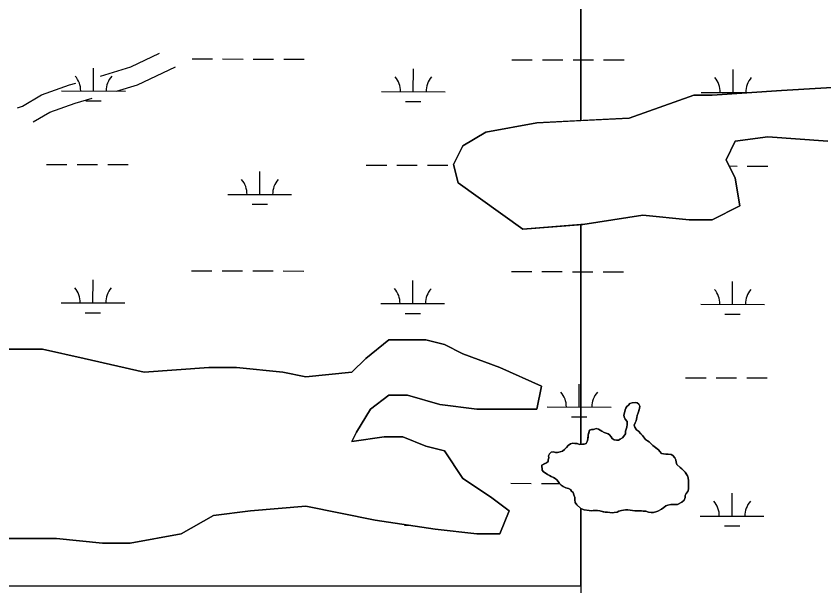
# Model space of a CAD drawing. Extents: x 3177385 to 3215275, y 903885 to 929304.
# Drawn here: x 3190387 to 3191655, y 922753 to 923648 of the extents above; entities that cross this region are included whole.
import ezdxf

# ---------------------------------------------------------------- set-up
doc = ezdxf.new("R2010")
doc.units = 0
for name, color, linetype in [('V-ROAD-CNTR', 7, 'Continuous'), ('V-SITE-VEGE', 7, 'Continuous'), ('V-TOPO-SHOR', 7, 'Continuous'), ('V-WETL-SWMP', 7, 'Continuous')]:
    doc.layers.add(name, color=color, linetype=linetype)

msp = doc.modelspace()

# ---------------------------------------------------------------- linework, layer by layer
at = {"layer": 'V-ROAD-CNTR'}
for points in [[(3190519.1, 923553.5), (3190566.8, 923568), (3190612.1, 923589.5)], [(3190544.6, 923529.9), (3190577.6, 923540), (3190636.8, 923568)], [(3190389, 923503.7), (3190396.8, 923506.5), (3190426.9, 923524.3), (3190470.7, 923539.8), (3190480.6, 923542.6)], [(3190413.8, 923481.8), (3190439.6, 923497), (3190479.8, 923511.2), (3190506.2, 923518.7)]]:
    msp.add_lwpolyline(points, dxfattribs=at)
at = {"layer": 'V-SITE-VEGE'}
for p, q in [((3191273, 923483.6), (3191273, 923764.9)), ((3191124.2, 923465.6), (3191203.9, 923480.2)), ((3191203.9, 923480.2), (3191273, 923483.6)), ((3191088, 923443.9), (3191124.2, 923465.6)), ((3191073.5, 923414.9), (3191088, 923443.9)), ((3191080.7, 923385.9), (3191073.5, 923414.9)), ((3191182.2, 923313.3), (3191080.7, 923385.9)), ((3191273, 923320.3), (3191182.2, 923313.3)), ((3191273, 922975.3), (3191273, 923320.3)), ((3190935.7, 923110.3), (3190972, 923139.3)), ((3190972, 923139.3), (3191030, 923139.3)), ((3191030, 923139.3), (3191059, 923132)), ((3190363.1, 923124.8), (3190428.3, 923124.8)), ((3190428.3, 923124.8), (3190493.6, 923110.3)), ((3191059, 923132), (3191088, 923117.5)), ((3190493.6, 923110.3), (3190587.8, 923088.5)), ((3190914, 923088.5), (3190935.7, 923110.3)), ((3191088, 923117.5), (3191146, 923095.8)), ((3190587.8, 923088.5), (3190689.3, 923095.8)), ((3190689.3, 923095.8), (3190732.8, 923095.8)), ((3190732.8, 923095.8), (3190805.3, 923088.5)), ((3191146, 923095.8), (3191211.2, 923066.7)), ((3190805.3, 923088.5), (3190841.5, 923081.2)), ((3190841.5, 923081.2), (3190914, 923088.5)), ((3191211.2, 923066.7), (3191203.9, 923030.5)), ((3190972, 923052.2), (3190943, 923030.5)), ((3191001, 923052.2), (3190972, 923052.2)), ((3191051.7, 923037.7), (3191001, 923052.2)), ((3191109.7, 923030.5), (3191051.7, 923037.7)), ((3190943, 923030.5), (3190921.2, 922994.2)), ((3191203.9, 923030.5), (3191109.7, 923030.5)), ((3190921.2, 922994.2), (3190914, 922979.7)), ((3190914, 922979.7), (3190964.7, 922987)), ((3190964.7, 922987), (3190993.7, 922987)), ((3190993.7, 922987), (3191030, 922972.5)), ((3191030, 922972.5), (3191059, 922965.2)), ((3191247.7, 922967), (3191250.5, 922970.3)), ((3191250.5, 922970.3), (3191253.3, 922973.4)), ((3191253.3, 922973.4), (3191256.7, 922975.8)), ((3191256.7, 922975.8), (3191260.5, 922977.3)), ((3191260.5, 922977.3), (3191267.5, 922976.3)), ((3191267.5, 922976.3), (3191271.3, 922975.1)), ((3191271.3, 922975.1), (3191273, 922975.3)), ((3191059, 922965.2), (3191088, 922921.7)), ((3191222.3, 922957.3), (3191224.1, 922960.2)), ((3191223.1, 922954), (3191222.3, 922957.3)), ((3191224.1, 922960.2), (3191226.4, 922963)), ((3191226.4, 922963), (3191230, 922963.5)), ((3191230, 922963.5), (3191233.3, 922962.5)), ((3191233.3, 922962.5), (3191236.7, 922962.3)), ((3191236.7, 922962.3), (3191240.8, 922963.3)), ((3191240.8, 922963.3), (3191244.4, 922964.4)), ((3191244.4, 922964.4), (3191247.7, 922967)), ((3191211.8, 922942.6), (3191219, 922946)), ((3191219, 922946), (3191222.1, 922948.1)), ((3191222.1, 922951.1), (3191223.1, 922954)), ((3191222.1, 922948.1), (3191222.1, 922951.1)), ((3191212.6, 922934.6), (3191211.8, 922942.6)), ((3191214.5, 922932.1), (3191212.6, 922934.6)), ((3191220.9, 922927.7), (3191214.5, 922932.1)), ((3191088, 922921.7), (3191131.5, 922892.7)), ((3191226.8, 922924.9), (3191220.9, 922927.7)), ((3191230.5, 922923.4), (3191226.8, 922924.9)), ((3191233, 922921.6), (3191230.5, 922923.4)), ((3191235.6, 922919.3), (3191233, 922921.6)), ((3191237.7, 922917), (3191235.6, 922919.3)), ((3191239.8, 922913.9), (3191237.7, 922917)), ((3191242.4, 922911.1), (3191239.8, 922913.9)), ((3191245.5, 922909.1), (3191242.4, 922911.1)), ((3191249.8, 922907), (3191245.5, 922909.1)), ((3191253.7, 922906), (3191249.8, 922907)), ((3191256.8, 922904.3), (3191253.7, 922906)), ((3191131.5, 922892.7), (3191160.5, 922870.9)), ((3191258.6, 922901.7), (3191256.8, 922904.3)), ((3191260.9, 922899.4), (3191258.6, 922901.7)), ((3191262.3, 922895.8), (3191260.9, 922899.4)), ((3191263.6, 922891.7), (3191262.3, 922895.8)), ((3191263.6, 922888.3), (3191263.6, 922891.7)), ((3191264.4, 922883.7), (3191263.6, 922888.3)), ((3191266.7, 922880.1), (3191264.4, 922883.7)), ((3191273, 922874.7), (3191266.7, 922880.1)), ((3190754.5, 922870.9), (3190696.5, 922863.7)), ((3190841.5, 922878.2), (3190754.5, 922870.9)), ((3190950.2, 922856.4), (3190841.5, 922878.2)), ((3191160.5, 922870.9), (3191146, 922834.7)), ((3191273, 922753), (3191273, 922874.7)), ((3190696.5, 922863.7), (3190645.8, 922834.7)), ((3191044.5, 922841.9), (3190950.2, 922856.4)), ((3191109.7, 922834.7), (3191044.5, 922841.9)), ((3190645.8, 922834.7), (3190566.1, 922820.1)), ((3191146, 922834.7), (3191109.7, 922834.7)), ((3190450.1, 922827.4), (3190341.3, 922827.4)), ((3190522.6, 922820.1), (3190450.1, 922827.4)), ((3190566.1, 922820.1), (3190522.6, 922820.1)), ((3187451, 922753), (3191273, 922753))]:
    msp.add_line(p, q, dxfattribs=at)
for points in [[(3191273, 923764.9), (3191273, 923483.6), (3191348.9, 923487.4), (3191450.4, 923523.7), (3191479.4, 923523.7), (3191588.1, 923530.9), (3191711.4, 923538.2)], [(3191660.6, 923451.1), (3191566.4, 923458.4), (3191515.6, 923451.1), (3191501.1, 923422.1), (3191515.6, 923393.1), (3191522.9, 923349.6), (3191479.4, 923327.8), (3191443.2, 923327.8), (3191370.7, 923335.1), (3191276.4, 923320.6), (3191273, 923320.3), (3191273, 922975.3), (3191275.4, 922975.6), (3191278.5, 922975.4), (3191281.6, 922976.7), (3191283.1, 922979.5), (3191283.9, 922983.1), (3191284.9, 922990.1), (3191286.9, 922997.3), (3191289.7, 922998.3), (3191293.1, 922998.6), (3191294.4, 922998.9), (3191297.4, 922999.9), (3191300.8, 922999.2), (3191303.6, 922997.6), (3191306.2, 922995.9), (3191309.8, 922993.8), (3191315.8, 922991.8), (3191318.3, 922990), (3191320.7, 922987.2), (3191322.5, 922984.6), (3191325.6, 922982.3), (3191328.9, 922981.8), (3191332, 922981.9), (3191335.1, 922983.2), (3191338.4, 922985.2), (3191340.7, 922988.3), (3191343, 922991.7), (3191343, 922995.8), (3191345.5, 923002.3), (3191345.8, 923006.6), (3191345.7, 923011.3), (3191342.9, 923014.8), (3191341.3, 923018.2), (3191340.8, 923021.3), (3191341.6, 923024.9), (3191342.8, 923029.3), (3191343.8, 923032.3), (3191345.4, 923034.9), (3191347.7, 923037), (3191350, 923039.3), (3191353.8, 923040.6), (3191358.4, 923040.9), (3191361.8, 923040.2), (3191364.4, 923038.4), (3191365.7, 923035.3), (3191365.4, 923031.7), (3191363.2, 923024.7), (3191361.6, 923020.6), (3191359.9, 923012.4), (3191358.6, 923009), (3191357.1, 923005.4), (3191358.1, 923002.3), (3191360.7, 922998), (3191363.8, 922995.7), (3191369.8, 922989), (3191374.5, 922982.9), (3191377.6, 922980.6)], [(3191377.6, 922980.6), (3191380.4, 922979), (3191383.2, 922976.5), (3191386.1, 922973.4), (3191395.1, 922966.8), (3191397, 922963.9), (3191399.8, 922961.1), (3191406.5, 922959.6), (3191410.1, 922959.9), (3191414.7, 922959.2), (3191417.3, 922957.6), (3191420.7, 922954.3), (3191422.2, 922951), (3191422.8, 922947.1), (3191423.8, 922943.8), (3191429.2, 922938.9), (3191431.6, 922936.6), (3191434.2, 922934.3), (3191436.8, 922931.5), (3191440.6, 922925.9), (3191441.7, 922922.8), (3191442.2, 922917.9), (3191442, 922914.8), (3191442, 922905), (3191441, 922901.4), (3191438.7, 922898.1), (3191437, 922895), (3191436.7, 922891.9), (3191435.2, 922887.5), (3191431.9, 922884.6), (3191424.9, 922880.7), (3191420.3, 922881), (3191414.4, 922880.7), (3191409.8, 922879.9), (3191406.4, 922878.6), (3191403.4, 922876), (3191400, 922873.4), (3191393.9, 922870.3), (3191387.4, 922868.2), (3191383.6, 922868.2), (3191379.5, 922868.9), (3191375.1, 922870.2), (3191368.1, 922870.6), (3191360.9, 922870.6), (3191354.2, 922871.1), (3191350.4, 922871.6), (3191347, 922872.3), (3191343.2, 922872.3), (3191337, 922871.5), (3191332.9, 922870.2), (3191330.1, 922868.9), (3191325.7, 922868.1), (3191322.4, 922867.8), (3191315.1, 922868.6), (3191311.5, 922868.8), (3191302.8, 922870.8), (3191299.2, 922871.3), (3191292.5, 922871.3), (3191289.4, 922871), (3191286.1, 922871.2), (3191278.3, 922872.2), (3191276.8, 922873), (3191273.2, 922874.5), (3191273, 922874.7), (3191273, 922463.9)]]:
    msp.add_lwpolyline(points, dxfattribs=at)
at = {"layer": 'V-TOPO-SHOR'}
for points in [[(3191211.8, 922942.6), (3191215.7, 922944.4), (3191219, 922946), (3191222.1, 922948.1), (3191222.1, 922951.1), (3191223.1, 922954), (3191222.3, 922957.3), (3191224.1, 922960.2), (3191226.4, 922963), (3191230, 922963.5), (3191233.3, 922962.5), (3191236.7, 922962.3), (3191240.8, 922963.3), (3191244.4, 922964.4), (3191247.7, 922967), (3191250.5, 922970.3), (3191253.3, 922973.4), (3191256.7, 922975.8), (3191260.5, 922977.3), (3191263.6, 922976.8), (3191267.5, 922976.3), (3191271.3, 922975.1), (3191275.5, 922975.6), (3191278.5, 922975.4), (3191281.6, 922976.7), (3191283.1, 922979.5), (3191283.9, 922983.1), (3191284.4, 922986.5), (3191284.9, 922990.1), (3191285.6, 922992.9), (3191286.9, 922997.3), (3191289.7, 922998.3), (3191293.1, 922998.6), (3191294.4, 922998.9), (3191297.4, 922999.9), (3191300.8, 922999.2), (3191303.6, 922997.6), (3191306.2, 922995.9), (3191309.8, 922993.8), (3191312.7, 922992.8), (3191315.8, 922991.8), (3191318.3, 922990), (3191320.7, 922987.2), (3191322.5, 922984.6), (3191325.6, 922982.3), (3191328.9, 922981.8), (3191332, 922981.9), (3191335.1, 922983.2), (3191338.4, 922985.2), (3191340.7, 922988.3), (3191343, 922991.7), (3191343, 922995.8), (3191344.3, 922998.9), (3191345.5, 923002.3), (3191345.8, 923006.6), (3191345.7, 923011.3), (3191342.9, 923014.8), (3191341.3, 923018.2), (3191340.8, 923021.3), (3191341.6, 923024.9), (3191342.8, 923029.3), (3191343.8, 923032.3), (3191345.4, 923034.9), (3191347.7, 923037), (3191350, 923039.3), (3191353.8, 923040.6), (3191358.4, 923040.9), (3191361.8, 923040.2), (3191364.4, 923038.4), (3191365.7, 923035.3), (3191365.4, 923031.7), (3191364.2, 923027.8), (3191363.2, 923024.7), (3191361.6, 923020.6), (3191360.9, 923017.3), (3191359.9, 923012.4), (3191358.6, 923009), (3191357.1, 923005.4), (3191358.1, 923002.3), (3191360.7, 922998), (3191363.8, 922995.7), (3191367.5, 922991.6), (3191369.8, 922989), (3191372.1, 922985.9), (3191374.5, 922982.9), (3191377.6, 922980.6), (3191380.4, 922979), (3191383.2, 922976.5), (3191386.1, 922973.4), (3191392.3, 922968.8), (3191395.1, 922966.8), (3191397, 922963.9), (3191399.8, 922961.1), (3191402.9, 922960.4), (3191406.5, 922959.6), (3191410.1, 922959.9), (3191414.7, 922959.2), (3191417.3, 922957.6), (3191420.7, 922954.3), (3191422.2, 922951), (3191422.8, 922947.1)], [(3191422.8, 922947.1), (3191423.8, 922943.8), (3191429.2, 922938.9), (3191431.6, 922936.6), (3191434.2, 922934.3), (3191436.8, 922931.5), (3191438.6, 922928.9), (3191440.6, 922925.9), (3191441.7, 922922.8), (3191442.2, 922917.9), (3191442, 922914.8), (3191442, 922911.7), (3191442, 922908.4), (3191442, 922905), (3191441, 922901.4), (3191438.7, 922898.1), (3191437, 922895), (3191436.7, 922891.9), (3191435.2, 922887.5), (3191431.9, 922884.6), (3191424.9, 922880.7), (3191420.3, 922881), (3191414.4, 922880.7), (3191409.8, 922879.9), (3191406.4, 922878.6), (3191403.4, 922876), (3191400, 922873.4), (3191393.9, 922870.3), (3191390.8, 922869.2), (3191387.4, 922868.2), (3191383.6, 922868.2), (3191379.5, 922868.9), (3191375.1, 922870.2), (3191371.2, 922870.4), (3191368.1, 922870.6), (3191364, 922870.6), (3191360.9, 922870.6), (3191357.8, 922870.9), (3191354.2, 922871.1), (3191350.4, 922871.6), (3191347, 922872.3), (3191343.2, 922872.3), (3191337, 922871.5), (3191332.9, 922870.2), (3191330.1, 922868.9), (3191325.7, 922868.1), (3191322.4, 922867.8), (3191315.1, 922868.6), (3191311.5, 922868.8), (3191308.2, 922869.5), (3191302.8, 922870.8), (3191299.2, 922871.3), (3191292.5, 922871.3), (3191289.4, 922871), (3191286.1, 922871.2), (3191282.2, 922871.7), (3191278.3, 922872.2), (3191276.8, 922873), (3191273.2, 922874.5), (3191266.7, 922880.1), (3191264.4, 922883.7), (3191263.6, 922888.3), (3191263.6, 922891.7), (3191262.3, 922895.8), (3191260.9, 922899.4), (3191258.6, 922901.7), (3191256.8, 922904.3), (3191253.7, 922906), (3191249.8, 922907), (3191245.5, 922909.1), (3191242.4, 922911.1), (3191239.8, 922913.9), (3191237.7, 922917), (3191235.6, 922919.3), (3191233, 922921.6), (3191230.5, 922923.4), (3191226.8, 922924.9), (3191223.8, 922926.5), (3191220.9, 922927.7), (3191217, 922930.3), (3191214.5, 922932.1), (3191212.6, 922934.6), (3191211.8, 922942.6)]]:
    msp.add_lwpolyline(points, dxfattribs=at)
at = {"layer": 'V-WETL-SWMP'}
for p, q in [((3190663, 923580.5), (3190695, 923580.4)), ((3190711, 923580.4), (3190743, 923580.3)), ((3190759, 923580.3), (3190791, 923580.2)), ((3190807, 923580.2), (3190839, 923580.1)), ((3191164.9, 923579.3), (3191196.9, 923579.3)), ((3191212.9, 923579.2), (3191244.9, 923579.2)), ((3191260.9, 923579.1), (3191292.9, 923579)), ((3191308.9, 923579), (3191340.9, 923578.9)), ((3190508.3, 923530.1), (3190508.4, 923566.1)), ((3191010.2, 923529), (3191010.3, 923565)), ((3191512.1, 923527.8), (3191512.2, 923563.8)), ((3190458.3, 923530.2), (3190558.3, 923530)), ((3190960.2, 923529.1), (3191060.2, 923528.8)), ((3191462.1, 923527.9), (3191540.1, 923527.7)), ((3190496.2, 923514.7), (3190520.2, 923514.7)), ((3190998.1, 923513.6), (3191022.1, 923513.5)), ((3190434.6, 923414.9), (3190466.6, 923414.8)), ((3190482.6, 923414.8), (3190514.6, 923414.7)), ((3190530.6, 923414.6), (3190562.6, 923414.6)), ((3190936.5, 923413.7), (3190968.5, 923413.6)), ((3190984.5, 923413.6), (3191016.5, 923413.5)), ((3191032.5, 923413.5), (3191064.5, 923413.4)), ((3191506, 923412.4), (3191518.4, 923412.3)), ((3191534.4, 923412.3), (3191566.4, 923412.2)), ((3190769.3, 923367.7), (3190769.4, 923403.7)), ((3190719.3, 923367.8), (3190819.3, 923367.5)), ((3190757.3, 923352.3), (3190781.3, 923352.2)), ((3190662.2, 923247.8), (3190694.2, 923247.8)), ((3190710.2, 923247.7), (3190742.2, 923247.6)), ((3190758.2, 923247.6), (3190790.2, 923247.5)), ((3190806.2, 923247.5), (3190838.2, 923247.4)), ((3191164.1, 923246.7), (3191196.1, 923246.6)), ((3191212.1, 923246.6), (3191244.1, 923246.5)), ((3191260.1, 923246.4), (3191292.1, 923246.4)), ((3191308.1, 923246.3), (3191340.1, 923246.3)), ((3190507.5, 923197.4), (3190507.6, 923233.4)), ((3191009.4, 923196.3), (3191009.5, 923232.3)), ((3191511.3, 923195.1), (3191511.4, 923231.1)), ((3190457.5, 923197.6), (3190557.5, 923197.3)), ((3190959.4, 923196.4), (3191059.4, 923196.2)), ((3191461.3, 923195.2), (3191561.3, 923195)), ((3190495.5, 923182), (3190519.5, 923182)), ((3190997.4, 923180.9), (3191021.4, 923180.8)), ((3191499.3, 923179.7), (3191523.3, 923179.7)), ((3191437.6, 923079.9), (3191469.6, 923079.8)), ((3191485.6, 923079.7), (3191517.6, 923079.7)), ((3191533.6, 923079.6), (3191565.6, 923079.6)), ((3191270.5, 923033.8), (3191270.5, 923069.8)), ((3191220.5, 923033.9), (3191320.5, 923033.7)), ((3191258.4, 923018.4), (3191282.4, 923018.4)), ((3191163.3, 922914), (3191195.3, 922913.9)), ((3191211.3, 922913.9), (3191239.9, 922913.8)), ((3191510.5, 922862.4), (3191510.6, 922898.4)), ((3191460.5, 922862.6), (3191560.5, 922862.3)), ((3190996.6, 922848.2), (3191003.7, 922848.2)), ((3191498.5, 922847), (3191522.5, 922847))]:
    msp.add_line(p, q, dxfattribs=at)
for points in [[(3191711.4, 923538.2), (3191588.1, 923530.9), (3191479.4, 923523.7), (3191450.4, 923523.7), (3191348.9, 923487.4), (3191203.9, 923480.2), (3191124.2, 923465.6), (3191088, 923443.9), (3191073.5, 923414.9), (3191080.7, 923385.9), (3191182.2, 923313.3), (3191276.4, 923320.6), (3191370.7, 923335.1), (3191443.2, 923327.8), (3191479.4, 923327.8), (3191522.9, 923349.6), (3191515.6, 923393.1), (3191501.1, 923422.1), (3191515.6, 923451.1), (3191566.4, 923458.4), (3191660.6, 923451.1)], [(3190921.2, 922994.2), (3190943, 923030.5), (3190972, 923052.2), (3191001, 923052.2), (3191051.7, 923037.7), (3191109.7, 923030.5), (3191203.9, 923030.5), (3191211.2, 923066.7), (3191146, 923095.8), (3191088, 923117.5), (3191059, 923132), (3191030, 923139.3), (3190972, 923139.3), (3190935.7, 923110.3), (3190914, 923088.5), (3190841.5, 923081.2), (3190805.3, 923088.5), (3190732.8, 923095.8), (3190689.3, 923095.8), (3190587.8, 923088.5), (3190493.6, 923110.3)], [(3190493.6, 923110.3), (3190428.3, 923124.8), (3190363.1, 923124.8)], [(3191363.2, 923024.7), (3191365.4, 923031.7), (3191365.7, 923035.3), (3191364.4, 923038.4), (3191361.8, 923040.2), (3191358.4, 923040.9), (3191353.8, 923040.6), (3191350, 923039.3), (3191347.7, 923037), (3191345.4, 923034.9), (3191343.8, 923032.3), (3191342.8, 923029.3), (3191341.6, 923024.9), (3191340.8, 923021.3), (3191341.3, 923018.2), (3191342.9, 923014.8), (3191345.7, 923011.3), (3191345.8, 923006.6), (3191345.5, 923002.3), (3191344.3, 922998.9), (3191343, 922995.8), (3191343, 922991.7), (3191340.7, 922988.3), (3191338.4, 922985.2), (3191335.1, 922983.2), (3191332, 922981.9), (3191328.9, 922981.8), (3191325.6, 922982.3), (3191322.5, 922984.6), (3191320.7, 922987.2), (3191318.3, 922990), (3191315.8, 922991.8), (3191312.7, 922992.8), (3191309.8, 922993.8), (3191306.2, 922995.9), (3191303.6, 922997.6), (3191300.8, 922999.2), (3191297.4, 922999.9), (3191294.4, 922998.9), (3191293.1, 922998.6), (3191289.7, 922998.3), (3191286.9, 922997.3), (3191285.6, 922992.9), (3191284.9, 922990.1), (3191284.4, 922986.5), (3191283.9, 922983.1), (3191283.1, 922979.5), (3191281.6, 922976.7), (3191278.5, 922975.4), (3191275.5, 922975.6), (3191271.3, 922975.1), (3191267.5, 922976.3), (3191263.6, 922976.8), (3191260.5, 922977.3), (3191256.7, 922975.8), (3191253.3, 922973.4), (3191250.5, 922970.3), (3191247.7, 922967), (3191244.4, 922964.4), (3191240.8, 922963.3), (3191236.7, 922962.3), (3191233.3, 922962.5), (3191230, 922963.5), (3191226.4, 922963), (3191224.1, 922960.2), (3191222.3, 922957.3), (3191223.1, 922954), (3191222.1, 922951.1), (3191222.1, 922948.1), (3191219, 922946), (3191215.7, 922944.4), (3191211.8, 922942.6), (3191212.6, 922934.6), (3191214.5, 922932.1), (3191217, 922930.3), (3191220.9, 922927.7), (3191223.8, 922926.5)], [(3191223.8, 922926.5), (3191226.8, 922924.9), (3191230.5, 922923.4), (3191233, 922921.6), (3191235.6, 922919.3), (3191237.7, 922917), (3191239.8, 922913.9), (3191242.4, 922911.1), (3191245.5, 922909.1), (3191249.8, 922907), (3191253.7, 922906), (3191256.8, 922904.3), (3191258.6, 922901.7), (3191261, 922899.4), (3191262.3, 922895.8), (3191263.6, 922891.7), (3191263.6, 922888.3), (3191264.4, 922883.7), (3191266.7, 922880.1), (3191273.2, 922874.5), (3191276.8, 922873), (3191278.3, 922872.2), (3191286.1, 922871.2), (3191289.4, 922871), (3191292.5, 922871.3), (3191299.2, 922871.3), (3191302.8, 922870.8), (3191308.2, 922869.5), (3191311.5, 922868.8), (3191315.1, 922868.6), (3191322.4, 922867.8), (3191325.7, 922868.1), (3191330.1, 922868.9), (3191332.9, 922870.2), (3191337, 922871.5), (3191343.2, 922872.3), (3191347, 922872.3), (3191350.4, 922871.6), (3191354.2, 922871.1), (3191357.8, 922870.8), (3191360.9, 922870.6), (3191368.1, 922870.6), (3191371.2, 922870.4), (3191375.1, 922870.2), (3191379.5, 922868.9), (3191383.6, 922868.2), (3191387.4, 922868.2), (3191390.8, 922869.2), (3191393.9, 922870.3), (3191400, 922873.4), (3191403.4, 922876), (3191406.4, 922878.6), (3191409.8, 922879.9), (3191414.4, 922880.7), (3191420.3, 922881), (3191424.9, 922880.7), (3191431.9, 922884.6), (3191435.2, 922887.5), (3191436.7, 922891.9), (3191437, 922895), (3191438.7, 922898.1), (3191441, 922901.4), (3191442, 922905), (3191442, 922914.8), (3191442.2, 922917.9), (3191441.7, 922922.8), (3191440.6, 922925.9), (3191438.6, 922928.9), (3191436.8, 922931.5), (3191434.2, 922934.3), (3191431.6, 922936.6), (3191429.2, 922938.9), (3191423.8, 922943.8), (3191422.8, 922947.1), (3191422.2, 922951), (3191420.7, 922954.3), (3191417.3, 922957.6), (3191414.7, 922959.2), (3191410.1, 922959.9), (3191406.5, 922959.6), (3191402.9, 922960.4), (3191399.8, 922961.1), (3191397, 922963.9), (3191395.1, 922966.8), (3191392.3, 922968.8), (3191386.1, 922973.4), (3191383.2, 922976.5), (3191380.4, 922979), (3191377.6, 922980.6), (3191374.5, 922982.9), (3191369.8, 922989), (3191367.5, 922991.6), (3191363.8, 922995.7), (3191360.7, 922998), (3191358.1, 923002.3), (3191357.1, 923005.4), (3191358.6, 923009), (3191359.9, 923012.4), (3191360.9, 923017.3), (3191361.6, 923020.6), (3191363.2, 923024.7)], [(3190341.3, 922827.4), (3190450.1, 922827.4), (3190522.6, 922820.1), (3190566.1, 922820.1), (3190645.8, 922834.7), (3190696.5, 922863.7), (3190754.5, 922870.9), (3190841.5, 922878.2), (3190950.2, 922856.4), (3191044.5, 922841.9), (3191109.7, 922834.7), (3191146, 922834.7), (3191160.5, 922870.9), (3191131.5, 922892.7), (3191088, 922921.7), (3191059, 922965.2), (3191030, 922972.5), (3190993.7, 922987), (3190964.7, 922987), (3190914, 922979.7), (3190921.2, 922994.2)]]:
    msp.add_lwpolyline(points, dxfattribs=at)
for centre, start, end in [((3190453, 923530.7), 359.0948, 40.6385), ((3190563.5, 923530.5), 139.0948, 180.6385), ((3190954.9, 923529.6), 359.0948, 40.6385), ((3191065.4, 923529.3), 139.0948, 180.6385), ((3191456.8, 923528.4), 359.0948, 40.6385), ((3191567.3, 923528.1), 139.0948, 180.6385), ((3190714.1, 923368.3), 359.0948, 40.6385), ((3190824.6, 923368), 139.0948, 180.6385), ((3190452.3, 923198.1), 359.0948, 40.6385), ((3190562.7, 923197.8), 139.0948, 180.6385), ((3190954.2, 923196.9), 359.0948, 40.6385), ((3191064.6, 923196.6), 139.0948, 180.6385), ((3191456.1, 923195.7), 359.0948, 40.6385), ((3191566.6, 923195.5), 139.0948, 180.6385), ((3191215.2, 923034.4), 359.0948, 40.6385), ((3191325.7, 923034.2), 139.0948, 180.6385), ((3191455.3, 922863), 359.0948, 40.6385), ((3191565.8, 922862.8), 139.0948, 180.6385)]:
    msp.add_arc(centre, 35.2, start, end, dxfattribs=at)

doc.saveas('drawing.dxf')
